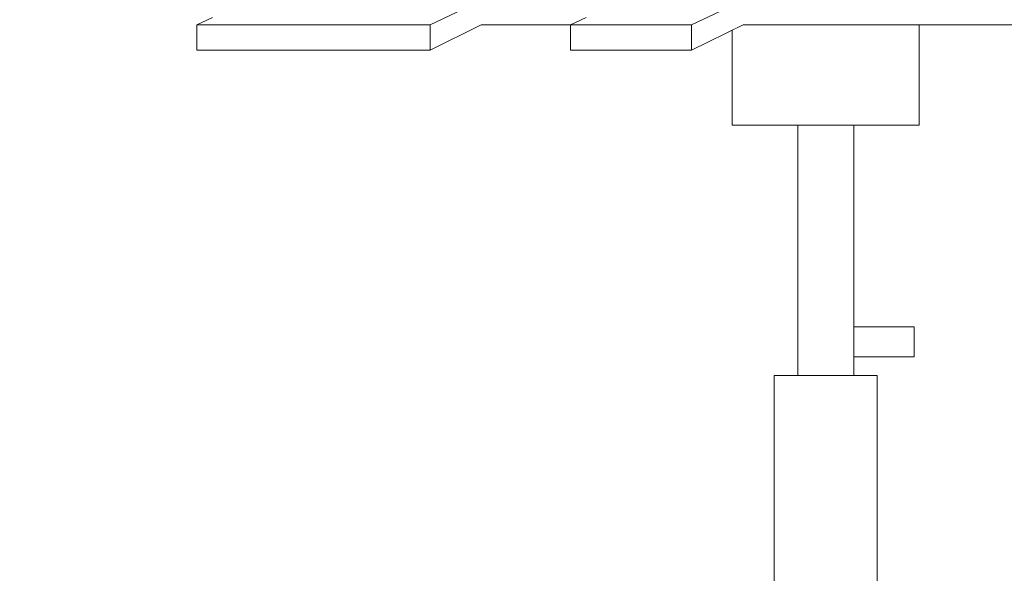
# Model space of a CAD drawing. Header units: millimetres. Extents: x -30280 to 309309, y -17460 to 4378.
# Tile 387 of 656: x 126005 to 126398, y -11215 to -10994. Entities that reach past the tile are written whole.
import ezdxf

# ---------------------------------------------------------------- set-up
doc = ezdxf.new("R2010")
doc.units = ezdxf.units.MM
doc.header["$MEASUREMENT"] = 0
doc.linetypes.add('Wipeout_Contour', pattern=[1000, 0, -1000])
doc.layers.add('P1_PLANTA PRIMERA_3_12_FAÇ_Façana', color=7, linetype='Continuous')
doc.layers.add('P1_PLANTA PRIMERA_3_Nuevo_09_EI_Mobiliari general', color=7, linetype='Continuous')
doc.layers.add('P1_PLANTA PRIMERA_3_Nuevo_09_EI_Mobiliari general_Pluma_Nº__1', color=7, linetype='Continuous', lineweight=5)

msp = doc.modelspace()

# ---------------------------------------------------------------- wipeouts: each hides what was drawn before it
at = {"color": 254, "linetype": 'Wipeout_Contour', "lineweight": 0, "ltscale": 9782597.178973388}
msp.add_wipeout([(126245.22, -10684.06), (126245.21, -10686.05), (126352.39, -10686.05), (126352.39, -10711.05), (126317.39, -10711.05), (126317.39, -10716.05), (126337.39, -10716.05), (126337.39, -10754.11), (126362.39, -10754.11), (126362.39, -10766.11), (126337.39, -10766.11), (126337.39, -10892.3), (126317.39, -10892.3), (126317.39, -10897.3), (126337.39, -10897.3), (126337.39, -10930.05), (126458.25, -10930.05), (126443.26, -10927.43), (126441.5, -10792.36), (126470.19, -10585.44), (126499.56, -10486.48), (126592.72, -10486.48), (126634.25, -10493.75), (126631.67, -10502.58), (126637.79, -10502.58), (126646.26, -10503.46), (126614.84, -10619.5), (126585.26, -10860.62), (126586.62, -10930.05), (126612.85, -10930.05), (126597.65, -10927.43), (126595.87, -10792.36), (126624.97, -10585.44), (126654.75, -10486.48), (126702.96, -10486.48), (126745.08, -10493.75), (126742.46, -10502.58), (126748.67, -10502.58), (126757.26, -10503.46), (126725.39, -10619.5), (126695.39, -10860.62), (126697.41, -10962.05), (126696.75, -10966.44), (126694.69, -10973.02), (126691.68, -10979.08), (126687.81, -10984.44), (126683.2, -10988.94), (126677.98, -10992.44), (126672.32, -10994.84), (126666.39, -10996.05), (126494.55, -10996.05), (126494.55, -11036.05), (126468.05, -11036.05), (126468.05, -11136.05), (126477.51, -11136.05), (126477.51, -11283.05), (126668.29, -11283.05), (126720.98, -11306.11), (126744.39, -11371.58), (126741.81, -11372.27), (126733.53, -11373.95), (126737.77, -11374.05), (126737.77, -11390.14), (126736.58, -11391.37), (126749.47, -11386.05), (126752.57, -11386.05), (126769.97, -11393.67), (126777.17, -11412.05), (126775.94, -11412.05), (126769.29, -11429.02), (126753.23, -11436.05), (127420.21, -11436.05), (127420.21, -8989.05), (126245.21, -8989.05), (126245.21, -10680.79), (126247.13, -10681.01), (126247.22, -10684.06)], dxfattribs=at).dxf.layer = 'P1_PLANTA PRIMERA_3_12_FAÇ_Façana'

# ---------------------------------------------------------------- next in the draw order: wipeouts: each hides what was drawn before it
at = {"color": 254, "linetype": 'Wipeout_Contour', "lineweight": 0, "ltscale": 2029900.175497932}
msp.add_wipeout([(126338.29, -11036.05), (126338.29, -11116.61), (126362.39, -11116.61), (126362.39, -11128.61), (126338.29, -11128.61), (126338.29, -11136.05), (126347.62, -11136.05), (126347.62, -11283.05), (126435.87, -11283.05), (126435.87, -11136.05), (126445.33, -11136.05), (126445.33, -11036.05), (126418.84, -11036.05), (126418.84, -10996.05), (126364.41, -10996.05), (126364.41, -11036.05)], dxfattribs=at).dxf.layer = 'P1_PLANTA PRIMERA_3_12_FAÇ_Façana'
at = {"color": 254, "linetype": 'Wipeout_Contour', "lineweight": 0, "ltscale": 5062478.79011389}
msp.add_wipeout([(125682.39, -10711.05), (125602.39, -10711.05), (125602.39, -11436.05), (126045.77, -11436.05), (126030.83, -11429.02), (126024.64, -11412.05), (126030.83, -11395.08), (126031.84, -11393.67), (126048.02, -11386.05), (126058.54, -11386.05), (126065.56, -11389.35), (126065.56, -11374.05), (126066.57, -11374.05), (126059.34, -11372.27), (126081.23, -11306.11), (126130.24, -11283.05), (126306.56, -11283.05), (126306.56, -11136.05), (126315.89, -11136.05), (126315.89, -11036.05), (126289.76, -11036.05), (126289.76, -10998.15), (126273.45, -11006.05), (126225.24, -11006.05), (126225.24, -10996.05), (126189.59, -10996.05), (126169.23, -11006.05), (126076.07, -11006.05), (126076.07, -10996.05), (126082.27, -10993.05), (126069.28, -10993.05), (126053.39, -10946.94), (126075.94, -10936.04), (126084.06, -10932.48), (126095.76, -10930.05), (126317.39, -10930.05), (126317.39, -10711.05), (125702.39, -10711.05), (125702.39, -11311.05), (125682.39, -11311.05)], dxfattribs=at).dxf.layer = 'P1_PLANTA PRIMERA_3_Nuevo_09_EI_Mobiliari general'

# ---------------------------------------------------------------- next in the draw order: wipeouts: each hides what was drawn before it
at = {"color": 254, "linetype": 'Wipeout_Contour', "lineweight": 0, "ltscale": 759724.276421}
msp.add_wipeout([(126076.07, -10996.05), (126169.23, -10996.05), (126189.91, -10986.05), (126176.92, -10986.05), (126162.44, -10993.05), (126082.27, -10993.05)], dxfattribs=at).dxf.layer = 'P1_PLANTA PRIMERA_3_Nuevo_09_EI_Mobiliari general'
at = {"color": 254, "linetype": 'Wipeout_Contour', "lineweight": 0, "ltscale": 760437.521011}
msp.add_wipeout([(126225.24, -10996.05), (126273.45, -10996.05), (126294.42, -10986.05), (126281.24, -10986.05), (126266.57, -10993.05), (126231.53, -10993.05)], dxfattribs=at).dxf.layer = 'P1_PLANTA PRIMERA_3_Nuevo_09_EI_Mobiliari general'
at = {"color": 254, "linetype": 'Wipeout_Contour', "lineweight": 0, "ltscale": 507395.098164}
msp.add_wipeout([(126362.39, -11128.61), (126362.39, -11116.61), (126358, -11116.61), (126358, -11128.61)], dxfattribs=at).dxf.layer = 'P1_PLANTA PRIMERA_3_Nuevo_09_EI_Mobiliari general'
at = {"color": 254, "linetype": 'Wipeout_Contour', "lineweight": 0, "ltscale": 507370.313789}
msp.add_wipeout([(126344.93, -11136.05), (126344.93, -11283.05), (126347.62, -11283.05), (126347.62, -11136.05)], dxfattribs=at).dxf.layer = 'P1_PLANTA PRIMERA_3_Nuevo_09_EI_Mobiliari general'

# ---------------------------------------------------------------- next in the draw order: linework, layer by layer
at = {"layer": 'P1_PLANTA PRIMERA_3_Nuevo_09_EI_Mobiliari general_Pluma_Nº__1', "color": 7, "linetype": 'Continuous', "lineweight": 5}
for p, q in [((126362.39, -11128.61), (126362.39, -11116.61)), ((126347.62, -11283.05), (126347.62, -11136.05))]:
    msp.add_line(p, q, dxfattribs=at)

# ---------------------------------------------------------------- next in the draw order: wipeouts: each hides what was drawn before it
at = {"color": 254, "linetype": 'Wipeout_Contour', "lineweight": 0, "ltscale": 506406.089706}
msp.add_wipeout([(126076.07, -11006.05), (126169.23, -11006.05), (126169.23, -10996.05), (126076.07, -10996.05)], dxfattribs=at).dxf.layer = 'P1_PLANTA PRIMERA_3_Nuevo_09_EI_Mobiliari general'
at = {"color": 254, "linetype": 'Wipeout_Contour', "lineweight": 0, "ltscale": 506910.962561}
msp.add_wipeout([(126273.45, -10996.05), (126225.24, -10996.05), (126225.24, -11006.05), (126273.45, -11006.05)], dxfattribs=at).dxf.layer = 'P1_PLANTA PRIMERA_3_Nuevo_09_EI_Mobiliari general'
at = {"color": 254, "linetype": 'Wipeout_Contour', "lineweight": 0, "ltscale": 507365.213728}
msp.add_wipeout([(126358, -11128.61), (126358, -11116.61), (126347.39, -11116.61), (126347.39, -11128.61)], dxfattribs=at).dxf.layer = 'P1_PLANTA PRIMERA_3_Nuevo_09_EI_Mobiliari general'

# ---------------------------------------------------------------- next in the draw order: linework, layer by layer
at = {"layer": 'P1_PLANTA PRIMERA_3_Nuevo_09_EI_Mobiliari general_Pluma_Nº__1', "color": 7, "linetype": 'Continuous', "lineweight": 5}
for p, q in [((126082.27, -10993.05), (126076.07, -10996.05)), ((126076.07, -10996.05), (126076.07, -11006.05)), ((126362.39, -11116.61), (126358, -11116.61)), ((126362.39, -11128.61), (126358, -11128.61))]:
    msp.add_line(p, q, dxfattribs=at)

# ---------------------------------------------------------------- next in the draw order: wipeouts: each hides what was drawn before it
at = {"color": 254, "linetype": 'Wipeout_Contour', "lineweight": 0, "ltscale": 4067527.453107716}
msp.add_wipeout([(126273.45, -11006.05), (126294.1, -10996.05), (126666.39, -10996.05), (126672.32, -10994.84), (126677.98, -10992.44), (126683.2, -10988.94), (126687.81, -10984.44), (126691.68, -10979.08), (126694.69, -10973.02), (126696.75, -10966.44), (126697.41, -10962.05), (126695.39, -10860.62), (126725.39, -10619.5), (126757.26, -10503.46), (126748.67, -10502.58), (126716.86, -10618.39), (126687.06, -10857.71), (126687.8, -10904.92), (126688.45, -10937.63), (126689.17, -10938.65), (126688.78, -10945.99), (126688.9, -10960.55), (126688.41, -10963.84), (126686.86, -10968.78), (126684.6, -10973.32), (126681.7, -10977.34), (126678.24, -10980.72), (126674.33, -10983.34), (126670.09, -10985.14), (126665.64, -10986.05), (126294.42, -10986.05), (126273.45, -10996.05)], dxfattribs=at).dxf.layer = 'P1_PLANTA PRIMERA_3_Nuevo_09_EI_Mobiliari general'
at = {"color": 254, "linetype": 'Wipeout_Contour', "lineweight": 0, "ltscale": 1013432.594258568}
msp.add_wipeout([(126169.23, -11006.05), (126189.59, -10996.05), (126225.24, -10996.05), (126231.53, -10993.05), (126218.36, -10993.05), (126215.91, -10986.05), (126189.91, -10986.05), (126169.23, -10996.05)], dxfattribs=at).dxf.layer = 'P1_PLANTA PRIMERA_3_Nuevo_09_EI_Mobiliari general'
at = {"color": 254, "linetype": 'Wipeout_Contour', "lineweight": 0, "ltscale": 507325.939658}
msp.add_wipeout([(126347.39, -11116.61), (126338.29, -11116.61), (126338.29, -11128.61), (126347.39, -11128.61)], dxfattribs=at).dxf.layer = 'P1_PLANTA PRIMERA_3_Nuevo_09_EI_Mobiliari general'

# ---------------------------------------------------------------- next in the draw order: linework, layer by layer
at = {"layer": 'P1_PLANTA PRIMERA_3_Nuevo_09_EI_Mobiliari general_Pluma_Nº__1', "color": 7, "linetype": 'Continuous', "lineweight": 5}
for p, q in [((126189.91, -10986.05), (126169.23, -10996.05)), ((126231.53, -10993.05), (126225.24, -10996.05)), ((126076.07, -10996.05), (126169.23, -10996.05)), ((126169.23, -10996.05), (126169.23, -11006.05)), ((126169.23, -11006.05), (126189.59, -10996.05)), ((126189.59, -10996.05), (126225.24, -10996.05)), ((126225.24, -10996.05), (126225.24, -11006.05)), ((126225.24, -10996.05), (126273.45, -10996.05)), ((126273.45, -10996.05), (126273.45, -11006.05)), ((126076.07, -11006.05), (126169.23, -11006.05)), ((126225.24, -11006.05), (126273.45, -11006.05)), ((126358, -11116.61), (126347.39, -11116.61)), ((126358, -11128.61), (126347.39, -11128.61))]:
    msp.add_line(p, q, dxfattribs=at)

# ---------------------------------------------------------------- next in the draw order: wipeouts: each hides what was drawn before it
at = {"color": 254, "linetype": 'Wipeout_Contour', "lineweight": 0, "ltscale": 633883.330918}
msp.add_wipeout([(126289.76, -11036.05), (126306.73, -11036.05), (126306.73, -10996.05), (126294.1, -10996.05), (126289.76, -10998.15)], dxfattribs=at).dxf.layer = 'P1_PLANTA PRIMERA_3_Nuevo_09_EI_Mobiliari general'
at = {"color": 254, "linetype": 'Wipeout_Contour', "lineweight": 0, "ltscale": 507364.963755}
msp.add_wipeout([(126359.52, -11036.05), (126364.41, -11036.05), (126364.41, -10996.05), (126359.52, -10996.05)], dxfattribs=at).dxf.layer = 'P1_PLANTA PRIMERA_3_Nuevo_09_EI_Mobiliari general'

# ---------------------------------------------------------------- next in the draw order: linework, layer by layer
at = {"layer": 'P1_PLANTA PRIMERA_3_Nuevo_09_EI_Mobiliari general_Pluma_Nº__1', "color": 7, "linetype": 'Continuous', "lineweight": 5}
for p, q in [((126294.42, -10986.05), (126273.45, -10996.05)), ((126273.45, -11006.05), (126294.1, -10996.05)), ((126289.76, -11036.05), (126289.76, -10998.15)), ((126364.41, -11036.05), (126364.41, -10996.05))]:
    msp.add_line(p, q, dxfattribs=at)

# ---------------------------------------------------------------- next in the draw order: wipeouts: each hides what was drawn before it
at = {"color": 254, "linetype": 'Wipeout_Contour', "lineweight": 0, "ltscale": 507202.437668}
msp.add_wipeout([(126306.73, -11036.05), (126335.63, -11036.05), (126335.63, -10996.05), (126306.73, -10996.05)], dxfattribs=at).dxf.layer = 'P1_PLANTA PRIMERA_3_Nuevo_09_EI_Mobiliari general'

# ---------------------------------------------------------------- next in the draw order: linework, layer by layer
at = {"layer": 'P1_PLANTA PRIMERA_3_Nuevo_09_EI_Mobiliari general_Pluma_Nº__1', "color": 7, "linetype": 'Continuous', "lineweight": 5}
msp.add_line((126289.76, -11036.05), (126306.73, -11036.05), dxfattribs=at)

# ---------------------------------------------------------------- next in the draw order: wipeouts: each hides what was drawn before it
at = {"color": 254, "linetype": 'Wipeout_Contour', "lineweight": 0, "ltscale": 507307.610274}
msp.add_wipeout([(126335.63, -11036.05), (126359.52, -11036.05), (126359.52, -10996.05), (126335.63, -10996.05)], dxfattribs=at).dxf.layer = 'P1_PLANTA PRIMERA_3_Nuevo_09_EI_Mobiliari general'
at = {"color": 254, "linetype": 'Wipeout_Contour', "lineweight": 0, "ltscale": 507215.93651}
msp.add_wipeout([(126315.89, -11136.05), (126320.98, -11136.05), (126320.98, -11036.05), (126315.89, -11036.05)], dxfattribs=at).dxf.layer = 'P1_PLANTA PRIMERA_3_Nuevo_09_EI_Mobiliari general'

# ---------------------------------------------------------------- next in the draw order: linework, layer by layer
at = {"layer": 'P1_PLANTA PRIMERA_3_Nuevo_09_EI_Mobiliari general_Pluma_Nº__1', "color": 7, "linetype": 'Continuous', "lineweight": 5}
for p, q in [((126294.1, -10996.05), (126663.38, -10996.05)), ((126359.52, -11036.05), (126364.41, -11036.05))]:
    msp.add_line(p, q, dxfattribs=at)

# ---------------------------------------------------------------- next in the draw order: wipeouts: each hides what was drawn before it
at = {"color": 254, "linetype": 'Wipeout_Contour', "lineweight": 0, "ltscale": 507243.350103}
msp.add_wipeout([(126320.98, -11136.05), (126329.65, -11136.05), (126329.65, -11036.05), (126320.98, -11036.05)], dxfattribs=at).dxf.layer = 'P1_PLANTA PRIMERA_3_Nuevo_09_EI_Mobiliari general'
at = {"color": 254, "linetype": 'Wipeout_Contour', "lineweight": 0, "ltscale": 507292.105556}
msp.add_wipeout([(126336.82, -11136.05), (126338.29, -11136.05), (126338.29, -11036.05), (126336.82, -11036.05)], dxfattribs=at).dxf.layer = 'P1_PLANTA PRIMERA_3_Nuevo_09_EI_Mobiliari general'
at = {"color": 254, "linetype": 'Wipeout_Contour', "lineweight": 0, "ltscale": 507230.682496}
msp.add_wipeout([(126306.56, -11136.05), (126306.56, -11283.05), (126315.89, -11283.05), (126315.89, -11136.05)], dxfattribs=at).dxf.layer = 'P1_PLANTA PRIMERA_3_Nuevo_09_EI_Mobiliari general'

# ---------------------------------------------------------------- next in the draw order: linework, layer by layer
at = {"layer": 'P1_PLANTA PRIMERA_3_Nuevo_09_EI_Mobiliari general_Pluma_Nº__1', "color": 7, "linetype": 'Continuous', "lineweight": 5}
msp.add_line((126306.56, -11283.05), (126306.56, -11136.05), dxfattribs=at)

# ---------------------------------------------------------------- next in the draw order: wipeouts: each hides what was drawn before it
at = {"color": 254, "linetype": 'Wipeout_Contour', "lineweight": 0, "ltscale": 507274.900358}
msp.add_wipeout([(126329.65, -11136.05), (126336.82, -11136.05), (126336.82, -11036.05), (126329.65, -11036.05)], dxfattribs=at).dxf.layer = 'P1_PLANTA PRIMERA_3_Nuevo_09_EI_Mobiliari general'

# ---------------------------------------------------------------- next in the draw order: linework, layer by layer
at = {"layer": 'P1_PLANTA PRIMERA_3_Nuevo_09_EI_Mobiliari general_Pluma_Nº__1', "color": 7, "linetype": 'Continuous', "lineweight": 5}
for p, q in [((126306.73, -11036.05), (126335.63, -11036.05)), ((126335.63, -11036.05), (126359.52, -11036.05)), ((126347.39, -11116.61), (126338.29, -11116.61)), ((126347.39, -11128.61), (126338.29, -11128.61))]:
    msp.add_line(p, q, dxfattribs=at)

# ---------------------------------------------------------------- next in the draw order: wipeouts: each hides what was drawn before it
at = {"color": 254, "linetype": 'Wipeout_Contour', "lineweight": 0, "ltscale": 507280.936433}
msp.add_wipeout([(126315.89, -11136.05), (126315.89, -11283.05), (126331.79, -11283.05), (126331.79, -11136.05)], dxfattribs=at).dxf.layer = 'P1_PLANTA PRIMERA_3_Nuevo_09_EI_Mobiliari general'

# ---------------------------------------------------------------- next in the draw order: linework, layer by layer
at = {"layer": 'P1_PLANTA PRIMERA_3_Nuevo_09_EI_Mobiliari general_Pluma_Nº__1', "color": 7, "linetype": 'Continuous', "lineweight": 5}
for p, q in [((126315.89, -11136.05), (126315.89, -11036.05)), ((126306.56, -11136.05), (126315.89, -11136.05))]:
    msp.add_line(p, q, dxfattribs=at)

# ---------------------------------------------------------------- next in the draw order: wipeouts: each hides what was drawn before it
at = {"color": 254, "linetype": 'Wipeout_Contour', "lineweight": 0, "ltscale": 507338.773613}
msp.add_wipeout([(126344.93, -11136.05), (126331.79, -11136.05), (126331.79, -11283.05), (126344.93, -11283.05)], dxfattribs=at).dxf.layer = 'P1_PLANTA PRIMERA_3_Nuevo_09_EI_Mobiliari general'

# ---------------------------------------------------------------- next in the draw order: linework, layer by layer
at = {"layer": 'P1_PLANTA PRIMERA_3_Nuevo_09_EI_Mobiliari general_Pluma_Nº__1', "color": 7, "linetype": 'Continuous', "lineweight": 5}
for p, q in [((126338.29, -11136.05), (126338.29, -11036.05)), ((126315.89, -11136.05), (126331.79, -11136.05)), ((126331.79, -11136.05), (126344.93, -11136.05)), ((126344.93, -11136.05), (126347.62, -11136.05))]:
    msp.add_line(p, q, dxfattribs=at)

doc.saveas('drawing.dxf')
